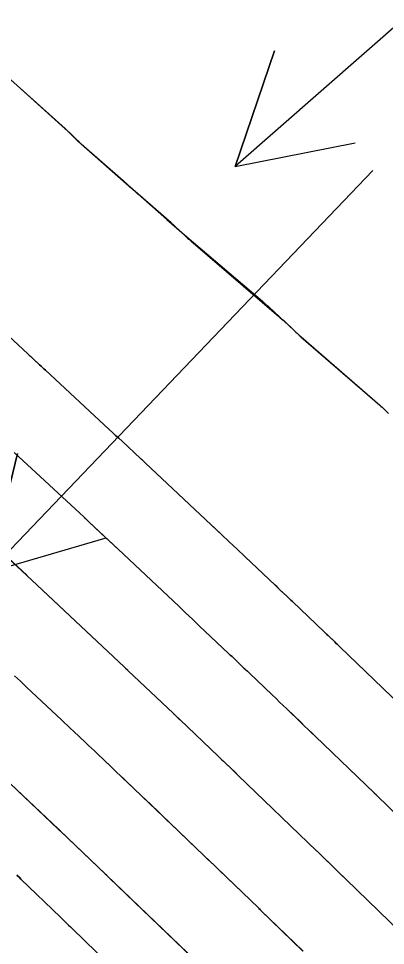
# Model space of a CAD drawing. Extents: x 954385 to 988206, y 1868364 to 1924553.
# Drawn here: x 955839.78 to 955857.75, y 1922880.91 to 1922926.39 of the extents above; entities that cross this region are included whole.
import ezdxf

# ---------------------------------------------------------------- set-up
doc = ezdxf.new("R2010")
doc.units = 0
for name, color, linetype in [('1', 7, 'Continuous'), ('Ex_Major Contours', 7, 'Continuous'), ('Ex_Minor Contours', 7, 'Continuous'), ('Slopes', 7, 'Continuous')]:
    doc.layers.add(name, color=color, linetype=linetype)

msp = doc.modelspace()

# ---------------------------------------------------------------- linework, layer by layer
at = {"layer": '1'}
for points in [[(955838.133, 1922924.517), (955842.062, 1922920.991), (955842.111, 1922920.946), (955842.161, 1922920.9), (955842.21, 1922920.853), (955842.258, 1922920.806), (955842.488, 1922920.582), (955842.518, 1922920.552), (955842.548, 1922920.523), (955842.577, 1922920.495), (955842.607, 1922920.466), (955842.728, 1922920.35), (955842.758, 1922920.322), (955842.788, 1922920.293), (955842.819, 1922920.265), (955842.85, 1922920.238), (955845.326, 1922918.057), (955845.353, 1922918.033), (955845.379, 1922918.009), (955845.406, 1922917.985), (955845.432, 1922917.96), (955845.535, 1922917.861), (955845.562, 1922917.836), (955845.588, 1922917.812), (955845.615, 1922917.788), (955845.641, 1922917.764), (955847.051, 1922916.53), (955847.295, 1922916.317), (955847.54, 1922916.105), (955847.785, 1922915.893), (955848.031, 1922915.682), (955851.725, 1922912.517), (955851.813, 1922912.441), (955851.9, 1922912.364), (955851.986, 1922912.286), (955852.071, 1922912.207), (955852.539, 1922911.77), (955852.56, 1922911.751), (955852.581, 1922911.732), (955852.602, 1922911.713), (955852.623, 1922911.694), (955852.744, 1922911.59), (955852.754, 1922911.581), (955852.785, 1922911.552), (955853.278, 1922911.085), (955853.362, 1922911.007), (955853.447, 1922910.929), (955853.532, 1922910.852), (955853.618, 1922910.776), (955857.477, 1922907.412), (955857.531, 1922907.364), (955857.585, 1922907.315), (955857.639, 1922907.265), (955857.692, 1922907.215), (955857.903, 1922907.014)], [(955858.882, 1922892.322), (955855.521, 1922895.56), (955855.458, 1922895.621), (955855.394, 1922895.682), (955855.33, 1922895.743), (955855.266, 1922895.804), (955854.946, 1922896.11), (955854.754, 1922896.293), (955853.193, 1922897.784), (955853.124, 1922897.85), (955853.054, 1922897.916), (955852.985, 1922897.983), (955852.915, 1922898.049), (955852.566, 1922898.38), (955852.427, 1922898.512), (955852.357, 1922898.578), (955850.883, 1922899.977), (955850.745, 1922900.108), (955850.607, 1922900.239), (955850.468, 1922900.37), (955850.329, 1922900.501), (955849.773, 1922901.024), (955849.634, 1922901.154), (955849.496, 1922901.285), (955849.357, 1922901.416), (955849.218, 1922901.546), (955845.995, 1922904.579), (955845.971, 1922904.601), (955845.829, 1922904.735), (955845.793, 1922904.768), (955845.758, 1922904.801), (955844.85, 1922905.645), (955844.693, 1922905.791), (955844.535, 1922905.937), (955844.378, 1922906.083), (955844.221, 1922906.229), (955841.097, 1922909.133), (955841.025, 1922909.2), (955840.953, 1922909.267), (955840.881, 1922909.334), (955840.81, 1922909.4), (955840.45, 1922909.734), (955840.234, 1922909.934), (955839.057, 1922911.028)], [(955858.453, 1922887.169), (955857.327, 1922888.268), (955857.298, 1922888.296), (955857.223, 1922888.369), (955857.219, 1922888.372), (955854.314, 1922891.17), (955854.139, 1922891.338), (955853.965, 1922891.506), (955853.79, 1922891.674), (955853.616, 1922891.842), (955852.917, 1922892.515), (955852.743, 1922892.683), (955852.568, 1922892.851), (955852.393, 1922893.018), (955852.218, 1922893.186), (955851.071, 1922894.281), (955850.904, 1922894.44), (955850.737, 1922894.599), (955850.404, 1922894.918), (955850.32, 1922894.997), (955850.237, 1922895.077), (955850.153, 1922895.156), (955850.07, 1922895.236), (955848.635, 1922896.597), (955848.468, 1922896.756), (955848.3, 1922896.915), (955847.965, 1922897.233), (955847.882, 1922897.312), (955847.798, 1922897.392), (955847.714, 1922897.471), (955847.63, 1922897.55), (955844.656, 1922900.348), (955844.509, 1922900.486), (955844.363, 1922900.623), (955844.216, 1922900.761), (955844.07, 1922900.899), (955843.226, 1922901.693), (955843.19, 1922901.726), (955843.155, 1922901.76), (955843.007, 1922901.898), (955842.989, 1922901.914), (955839.566, 1922905.096)], [(955835.54, 1922903.378), (955840.162, 1922899.083), (955840.209, 1922899.039), (955840.256, 1922898.995), (955840.398, 1922898.862), (955840.429, 1922898.834), (955844.959, 1922894.572), (955844.989, 1922894.544), (955845.019, 1922894.516), (955845.138, 1922894.403), (955847.367, 1922892.287), (955847.419, 1922892.238), (955847.471, 1922892.188), (955847.679, 1922891.99), (955849.582, 1922890.173), (955849.662, 1922890.097), (955849.742, 1922890.02), (955849.823, 1922889.943), (955849.903, 1922889.866), (955850.383, 1922889.404), (955850.543, 1922889.249), (955854.38, 1922885.555), (955854.406, 1922885.529), (955854.47, 1922885.468), (955854.487, 1922885.451), (955855.425, 1922884.537), (955855.834, 1922884.138), (955859.005, 1922881.048)], [(955839.589, 1922894.133), (955839.872, 1922893.867), (955840.156, 1922893.6), (955840.439, 1922893.334), (955841.887, 1922891.972), (955842.033, 1922891.834), (955842.18, 1922891.696), (955842.326, 1922891.557), (955842.473, 1922891.419), (955843.058, 1922890.864), (955843.204, 1922890.725), (955843.35, 1922890.586), (955843.496, 1922890.448), (955843.642, 1922890.309), (955844.326, 1922889.66), (955844.464, 1922889.529), (955844.602, 1922889.398), (955844.739, 1922889.267), (955844.877, 1922889.136), (955845.426, 1922888.612), (955845.563, 1922888.481), (955845.701, 1922888.35), (955845.838, 1922888.219), (955845.975, 1922888.088), (955846.613, 1922887.479), (955846.765, 1922887.334), (955846.917, 1922887.189), (955847.068, 1922887.043), (955847.22, 1922886.897), (955848.521, 1922885.645), (955848.788, 1922885.388), (955849.055, 1922885.13), (955849.323, 1922884.873), (955849.59, 1922884.616), (955851.53, 1922882.747), (955851.554, 1922882.725), (955851.627, 1922882.653), (955851.637, 1922882.644), (955853.714, 1922880.62)], [(955839.384, 1922888.837), (955841.731, 1922886.61), (955841.79, 1922886.553), (955841.796, 1922886.548), (955844.019, 1922884.427), (955844.083, 1922884.365), (955844.107, 1922884.342), (955848.444, 1922880.167)], [(955839.694, 1922884.353), (955839.819, 1922884.233), (955839.894, 1922884.16), (955841.834, 1922882.29), (955841.883, 1922882.242), (955841.932, 1922882.195), (955841.981, 1922882.147), (955842.031, 1922882.099), (955842.227, 1922881.908), (955842.326, 1922881.812), (955842.424, 1922881.717), (955846.503, 1922877.749)]]:
    msp.add_lwpolyline(points, dxfattribs=at)
at = {"layer": 'Ex_Major Contours'}
msp.add_lwpolyline([(955839.589, 1922894.134), (955839.872, 1922893.867), (955840.156, 1922893.601), (955840.439, 1922893.334), (955841.887, 1922891.973), (955842.034, 1922891.835), (955842.18, 1922891.696), (955842.327, 1922891.558), (955842.473, 1922891.419), (955843.058, 1922890.864), (955843.204, 1922890.725), (955843.35, 1922890.586), (955843.496, 1922890.448), (955843.642, 1922890.309), (955844.296, 1922889.687), (955844.449, 1922889.543), (955844.601, 1922889.398), (955844.753, 1922889.252), (955844.906, 1922889.107), (955845.544, 1922888.498), (955845.681, 1922888.367), (955845.818, 1922888.236), (955845.956, 1922888.105), (955846.093, 1922887.974), (955846.642, 1922887.45), (955846.779, 1922887.319), (955846.916, 1922887.188), (955847.053, 1922887.057), (955847.19, 1922886.925), (955848.876, 1922885.303), (955849.41, 1922884.79), (955849.943, 1922884.277), (955851.533, 1922882.747), (955851.548, 1922882.733), (955851.581, 1922882.699), (955851.621, 1922882.659), (955851.638, 1922882.641), (955853.712, 1922880.62)], dxfattribs=at)
at = {"layer": 'Ex_Minor Contours'}
for points in [[(955839.037, 1922923.707), (955842.061, 1922920.984), (955842.11, 1922920.939), (955842.159, 1922920.893), (955842.208, 1922920.847), (955842.256, 1922920.8), (955842.484, 1922920.576), (955842.513, 1922920.547), (955842.543, 1922920.518), (955842.573, 1922920.49), (955842.603, 1922920.461), (955842.722, 1922920.347), (955842.753, 1922920.318), (955842.783, 1922920.29), (955842.814, 1922920.262), (955842.845, 1922920.235), (955844.9, 1922918.434), (955845.141, 1922918.223), (955845.382, 1922918.012), (955845.623, 1922917.801), (955845.864, 1922917.589), (955847.25, 1922916.374), (955847.28, 1922916.347), (955847.309, 1922916.321), (955847.338, 1922916.294), (955847.366, 1922916.267), (955847.48, 1922916.157), (955847.509, 1922916.13), (955847.537, 1922916.103), (955847.566, 1922916.076), (955847.595, 1922916.049), (955847.943, 1922915.725), (955848.011, 1922915.662), (955848.079, 1922915.6), (955848.148, 1922915.539), (955848.218, 1922915.478), (955852.533, 1922911.764), (955852.598, 1922911.709), (955852.74, 1922911.586), (955852.751, 1922911.576), (955852.777, 1922911.551), (955852.781, 1922911.548), (955853.274, 1922911.083), (955853.357, 1922911.005), (955853.442, 1922910.927), (955853.527, 1922910.851), (955853.613, 1922910.775), (955857.479, 1922907.415), (955857.534, 1922907.367), (955857.588, 1922907.318), (955857.642, 1922907.268), (955857.695, 1922907.218), (955857.906, 1922907.016)], [(955839.056, 1922911.027), (955840.233, 1922909.933), (955840.305, 1922909.867), (955840.377, 1922909.8), (955840.449, 1922909.733), (955840.521, 1922909.666), (955840.809, 1922909.399), (955840.881, 1922909.333), (955840.953, 1922909.266), (955841.025, 1922909.199), (955841.096, 1922909.132), (955844.223, 1922906.229), (955844.38, 1922906.083), (955844.537, 1922905.937), (955844.694, 1922905.791), (955844.851, 1922905.645), (955845.759, 1922904.801), (955845.776, 1922904.785), (955845.794, 1922904.768), (955845.812, 1922904.752), (955845.829, 1922904.735), (955845.929, 1922904.641), (955845.947, 1922904.624), (955845.983, 1922904.591), (955845.995, 1922904.579), (955849.219, 1922901.546), (955849.774, 1922901.024), (955850.33, 1922900.501), (955850.468, 1922900.37), (955850.607, 1922900.239), (955850.745, 1922900.108), (955850.884, 1922899.977), (955852.356, 1922898.578), (955852.425, 1922898.511), (955852.495, 1922898.445), (955852.565, 1922898.379), (955852.635, 1922898.313), (955852.914, 1922898.048), (955852.984, 1922897.982), (955853.053, 1922897.915), (955853.123, 1922897.849), (955853.193, 1922897.783), (955854.755, 1922896.293), (955854.819, 1922896.232), (955854.883, 1922896.171), (955854.947, 1922896.11), (955855.01, 1922896.048), (955855.266, 1922895.804), (955855.33, 1922895.743), (955855.394, 1922895.682), (955855.458, 1922895.62), (955855.521, 1922895.559), (955858.883, 1922892.322)], [(955839.567, 1922905.096), (955842.99, 1922901.914), (955843.013, 1922901.892), (955843.048, 1922901.859), (955843.06, 1922901.848), (955843.155, 1922901.76), (955843.191, 1922901.727), (955843.226, 1922901.693), (955844.217, 1922900.761), (955844.657, 1922900.348), (955847.63, 1922897.55), (955847.714, 1922897.471), (955847.798, 1922897.391), (955847.882, 1922897.312), (955847.965, 1922897.233), (955848.3, 1922896.915), (955848.384, 1922896.835), (955848.467, 1922896.756), (955848.551, 1922896.676), (955848.635, 1922896.597), (955850.069, 1922895.236), (955850.153, 1922895.156), (955850.237, 1922895.077), (955850.32, 1922894.997), (955850.404, 1922894.918), (955850.738, 1922894.599), (955850.821, 1922894.52), (955850.904, 1922894.44), (955850.988, 1922894.36), (955851.071, 1922894.281), (955852.217, 1922893.185), (955852.392, 1922893.017), (955852.567, 1922892.85), (955852.742, 1922892.682), (955852.916, 1922892.514), (955853.614, 1922891.842), (955853.789, 1922891.674), (955853.963, 1922891.506), (955854.138, 1922891.338), (955854.312, 1922891.17), (955857.219, 1922888.372), (955857.233, 1922888.358), (955857.253, 1922888.338), (955857.26, 1922888.331), (955857.312, 1922888.281), (955857.326, 1922888.267), (955858.452, 1922887.169)], [(955835.415, 1922903.492), (955840.178, 1922899.07), (955840.21, 1922899.04), (955840.218, 1922899.033), (955840.399, 1922898.862), (955840.429, 1922898.834), (955841.74, 1922897.6), (955842.305, 1922897.069), (955844.96, 1922894.573), (955844.99, 1922894.545), (955845.02, 1922894.516), (955845.11, 1922894.431), (955845.139, 1922894.403), (955847.367, 1922892.286), (955847.393, 1922892.261), (955847.419, 1922892.237), (955847.445, 1922892.212), (955847.47, 1922892.188), (955847.599, 1922892.064), (955847.677, 1922891.991), (955849.582, 1922890.173), (955849.662, 1922890.096), (955849.742, 1922890.019), (955849.822, 1922889.942), (955849.902, 1922889.866), (955850.222, 1922889.558), (955850.382, 1922889.404), (955850.542, 1922889.25), (955854.38, 1922885.556), (955854.402, 1922885.535), (955854.406, 1922885.53), (955854.452, 1922885.484), (955854.469, 1922885.467), (955854.486, 1922885.451), (955855.285, 1922884.671), (955855.558, 1922884.406), (955855.83, 1922884.141), (955859.005, 1922881.046)], [(955848.68, 1922879.942), (955844.24, 1922884.214), (955844.124, 1922884.326), (955844.091, 1922884.358), (955844.058, 1922884.389), (955841.835, 1922886.51), (955841.778, 1922886.564), (955841.725, 1922886.614), (955839.384, 1922888.837)], [(955846.503, 1922877.75), (955842.424, 1922881.716), (955842.227, 1922881.908), (955842.031, 1922882.099), (955841.982, 1922882.147), (955841.932, 1922882.194), (955841.883, 1922882.242), (955841.834, 1922882.29), (955839.894, 1922884.16), (955839.819, 1922884.233), (955839.693, 1922884.353)]]:
    msp.add_lwpolyline(points, dxfattribs=at)
at = {"layer": 'Slopes'}
for points in [[(955907.131, 1922968.928), (955850.387, 1922919.125), (955852.313, 1922924.808), (955850.387, 1922919.125), (955856.271, 1922920.298)], [(955857.131, 1922918.928), (955838.307, 1922899.217), (955839.726, 1922905.047), (955838.307, 1922899.217), (955844.065, 1922900.903)]]:
    msp.add_lwpolyline(points, dxfattribs=at)

doc.saveas('drawing.dxf')
